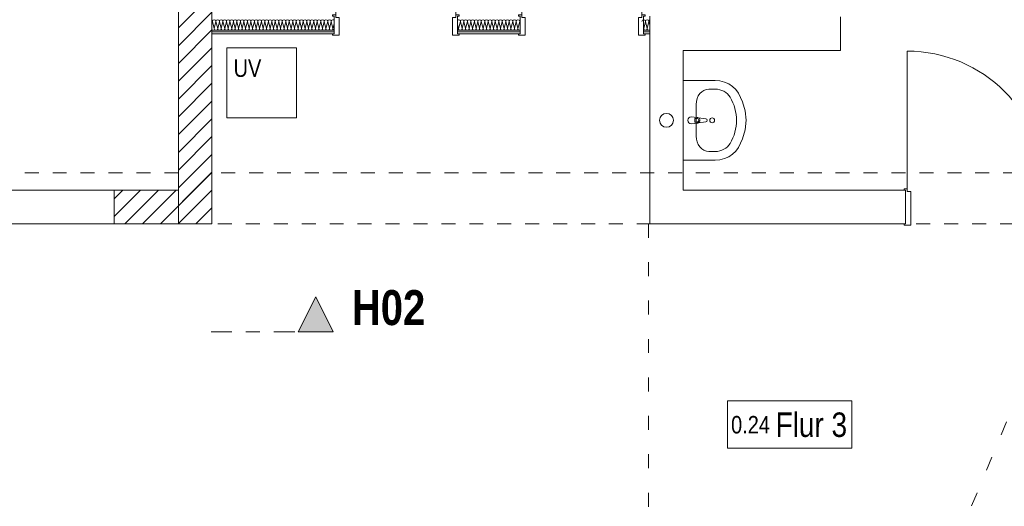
# Model space of a CAD drawing. Header units: metres. Extents: x -79 to 740, y -195 to 69.
# Tile 267 of 306: x 28.51 to 35.56, y 44.93 to 48.41. Entities that reach past the tile are written whole.
import ezdxf

# ---------------------------------------------------------------- set-up
doc = ezdxf.new("R2010")
doc.units = ezdxf.units.M
doc.header["$MEASUREMENT"] = 0
for name, pattern in [('Punktlinie weit', [0.18, 0.005, -0.175]), ('Schnittlinie', [0.3, 0.15, -0.075, 0, -0.075]), ('Untersicht', [0.1, 0.075, -0.025])]:
    doc.linetypes.add(name, pattern=pattern)
for name, color, linetype in [('10 Wand außen', 7, 'Continuous'), ('10 Wand innen', 7, 'Continuous'), ('50 Möblierung', 7, 'Continuous'), ('50 Sanitäreinrichtung', 7, 'Continuous'), ('70 Entwässerung_Schmutzwasser', 7, 'Continuous'), ('80 Raum', 7, 'Continuous'), ('80 Raum 50stel', 7, 'Continuous'), ('98 Schnitt Marker', 7, 'Continuous')]:
    doc.layers.add(name, color=color, linetype=linetype)
doc.styles.add('ERSTELLTER_STIL_1', font='ARIALN.TTF')
doc.styles.add('ERSTELLTER_STIL_2', font='ARIALN.TTF')
pattern_1 = [(45, (0, 0), (-0.06363961, 0.06363961), [])]
pattern_2 = [(0, (0, 0), (0, 0.0375), [0, -0.0375])]

# ---------------------------------------------------------------- blocks, each defined once
blk = doc.blocks.new('Blockrahmentür 1-Fl 27')
at = {"layer": '10 Wand außen', "color": 7, "linetype": 'Continuous', "lineweight": 13}
for p, q in [((0.4925, 0.01), (0.4925, 0.995)), ((-0.4925, 0.01), (-0.515, 0.01)), ((-0.515, 0.01), (-0.515, 0)), ((-0.515, 0), (-0.505, 0)), ((-0.505, 0), (-0.505, -0.24)), ((-0.4925, -0.01), (-0.4925, 0.01)), ((0.4925, -0.01), (0.4925, 0.01)), ((0.4925, 0.01), (0.515, 0.01)), ((0.515, 0), (0.505, 0)), ((0.505, 0), (0.505, -0.24)), ((0.515, 0.01), (0.515, 0)), ((-0.4675, -0.01), (-0.4925, -0.01)), ((-0.4675, -0.25), (-0.4675, -0.01)), ((0.4675, -0.25), (0.4675, -0.01)), ((0.4675, -0.01), (0.4925, -0.01)), ((-0.505, -0.24), (-0.515, -0.24)), ((-0.515, -0.24), (-0.515, -0.25)), ((-0.515, -0.25), (-0.4675, -0.25)), ((0.515, -0.25), (0.4675, -0.25)), ((0.505, -0.24), (0.515, -0.24)), ((0.515, -0.24), (0.515, -0.25))]:
    blk.add_line(p, q, dxfattribs=at)
at = {"layer": '10 Wand außen', "color": 7, "linetype": 'Continuous', "lineweight": 9}
for p, q in [((-0.505, 0), (-0.505, -0.24)), ((-0.505, 0), (-0.505, -0.24)), ((0.505, 0), (0.505, -0.24)), ((0.505, 0), (0.505, -0.24))]:
    blk.add_line(p, q, dxfattribs=at)
blk.add_arc((0.4925, 0.01), 0.985, 90, 180, dxfattribs=at)
blk = doc.blocks.new('*X52')
at = {"layer": '10 Wand innen', "color": 250, "linetype": 'Continuous', "lineweight": 18, "true_color": 0x1f1f1f}
for p, q in [((29.8833, 48.3827), (29.8875, 48.3994)), ((29.9, 48.3494), (29.8875, 48.3994)), ((29.9, 48.3494), (29.9125, 48.3994)), ((29.925, 48.3494), (29.9125, 48.3994)), ((29.925, 48.3494), (29.9375, 48.3994)), ((29.95, 48.3494), (29.9375, 48.3994)), ((29.95, 48.3494), (29.9625, 48.3994)), ((29.975, 48.3494), (29.9625, 48.3994)), ((29.975, 48.3494), (29.9875, 48.3994)), ((30, 48.3494), (29.9875, 48.3994)), ((30, 48.3494), (30.0125, 48.3994)), ((30.025, 48.3494), (30.0125, 48.3994)), ((30.025, 48.3494), (30.0375, 48.3994)), ((30.05, 48.3494), (30.0375, 48.3994)), ((30.05, 48.3494), (30.0625, 48.3994)), ((30.075, 48.3494), (30.0625, 48.3994)), ((30.075, 48.3494), (30.0875, 48.3994)), ((30.1, 48.3494), (30.0875, 48.3994)), ((30.1, 48.3494), (30.1125, 48.3994)), ((30.125, 48.3494), (30.1125, 48.3994)), ((30.125, 48.3494), (30.1375, 48.3994)), ((30.15, 48.3494), (30.1375, 48.3994)), ((30.15, 48.3494), (30.1625, 48.3994)), ((30.175, 48.3494), (30.1625, 48.3994)), ((30.175, 48.3494), (30.1875, 48.3994)), ((30.2, 48.3494), (30.1875, 48.3994)), ((30.2, 48.3494), (30.2125, 48.3994)), ((30.225, 48.3494), (30.2125, 48.3994)), ((30.225, 48.3494), (30.2375, 48.3994)), ((30.25, 48.3494), (30.2375, 48.3994)), ((30.25, 48.3494), (30.2625, 48.3994)), ((30.275, 48.3494), (30.2625, 48.3994)), ((30.275, 48.3494), (30.2875, 48.3994)), ((30.3, 48.3494), (30.2875, 48.3994)), ((30.3, 48.3494), (30.3125, 48.3994)), ((30.325, 48.3494), (30.3125, 48.3994)), ((30.325, 48.3494), (30.3375, 48.3994)), ((30.35, 48.3494), (30.3375, 48.3994)), ((30.35, 48.3494), (30.3625, 48.3994)), ((30.375, 48.3494), (30.3625, 48.3994)), ((30.375, 48.3494), (30.3875, 48.3994)), ((30.4, 48.3494), (30.3875, 48.3994)), ((30.4, 48.3494), (30.4125, 48.3994)), ((30.425, 48.3494), (30.4125, 48.3994)), ((30.425, 48.3494), (30.4375, 48.3994)), ((30.45, 48.3494), (30.4375, 48.3994)), ((30.45, 48.3494), (30.4625, 48.3994)), ((30.475, 48.3494), (30.4625, 48.3994)), ((30.475, 48.3494), (30.4875, 48.3994)), ((30.5, 48.3494), (30.4875, 48.3994)), ((30.5, 48.3494), (30.5125, 48.3994)), ((30.525, 48.3494), (30.5125, 48.3994)), ((30.525, 48.3494), (30.5375, 48.3994)), ((30.55, 48.3494), (30.5375, 48.3994)), ((30.55, 48.3494), (30.5625, 48.3994)), ((30.575, 48.3494), (30.5625, 48.3994)), ((30.575, 48.3494), (30.5875, 48.3994)), ((30.6, 48.3494), (30.5875, 48.3994)), ((30.6, 48.3494), (30.6125, 48.3994)), ((30.625, 48.3494), (30.6125, 48.3994)), ((30.625, 48.3494), (30.6375, 48.3994)), ((30.65, 48.3494), (30.6375, 48.3994)), ((30.65, 48.3494), (30.6625, 48.3994)), ((30.675, 48.3494), (30.6625, 48.3994)), ((30.675, 48.3494), (30.6875, 48.3994)), ((30.7, 48.3494), (30.6875, 48.3994)), ((30.7, 48.3494), (30.7125, 48.3994)), ((30.725, 48.3494), (30.7125, 48.3994)), ((30.725, 48.3494), (30.7375, 48.3994)), ((30.75, 48.3494), (30.7375, 48.3994)), ((30.75, 48.3494), (30.758, 48.3814))]:
    blk.add_line(p, q, dxfattribs=at)
for centre, start, end in [((29.875, 48.3994), 0, 48.23935), ((29.9, 48.3994), 90, 180), ((29.9, 48.3994), 0, 90), ((29.925, 48.3994), 90, 180), ((29.925, 48.3994), 0, 90), ((29.95, 48.3994), 90, 180), ((29.95, 48.3994), 0, 90), ((29.975, 48.3994), 90, 180), ((29.975, 48.3994), 0, 90), ((30, 48.3994), 90, 180), ((30, 48.3994), 0, 90), ((30.025, 48.3994), 90, 180), ((30.025, 48.3994), 0, 90), ((30.05, 48.3994), 90, 180), ((30.05, 48.3994), 0, 90), ((30.075, 48.3994), 90, 180), ((30.075, 48.3994), 0, 90), ((30.1, 48.3994), 90, 180), ((30.1, 48.3994), 0, 90), ((30.125, 48.3994), 90, 180), ((30.125, 48.3994), 0, 90), ((30.15, 48.3994), 90, 180), ((30.15, 48.3994), 0, 90), ((30.175, 48.3994), 90, 180), ((30.175, 48.3994), 0, 90), ((30.2, 48.3994), 90, 180), ((30.2, 48.3994), 0, 90), ((30.225, 48.3994), 90, 180), ((30.225, 48.3994), 0, 90), ((30.25, 48.3994), 90, 180), ((30.25, 48.3994), 0, 90), ((30.275, 48.3994), 90, 180), ((30.275, 48.3994), 0, 90), ((30.3, 48.3994), 90, 180), ((30.3, 48.3994), 0, 90), ((30.325, 48.3994), 90, 180), ((30.325, 48.3994), 0, 90), ((30.35, 48.3994), 90, 180), ((30.35, 48.3994), 0, 90), ((30.375, 48.3994), 90, 180), ((30.375, 48.3994), 0, 90), ((30.4, 48.3994), 90, 180), ((30.4, 48.3994), 0, 90), ((30.425, 48.3994), 90, 180), ((30.425, 48.3994), 0, 90), ((30.45, 48.3994), 90, 180), ((30.45, 48.3994), 0, 90), ((30.475, 48.3994), 90, 180), ((30.475, 48.3994), 0, 90), ((30.5, 48.3994), 90, 180), ((30.5, 48.3994), 0, 90), ((30.525, 48.3994), 90, 180), ((30.525, 48.3994), 0, 90), ((30.55, 48.3994), 90, 180), ((30.55, 48.3994), 0, 90), ((30.575, 48.3994), 90, 180), ((30.575, 48.3994), 0, 90), ((30.6, 48.3994), 90, 180), ((30.6, 48.3994), 0, 90), ((30.625, 48.3994), 90, 180), ((30.625, 48.3994), 0, 90), ((30.65, 48.3994), 90, 180), ((30.65, 48.3994), 0, 90), ((30.675, 48.3994), 90, 180), ((30.675, 48.3994), 0, 90), ((30.7, 48.3994), 90, 180), ((30.7, 48.3994), 0, 90), ((30.725, 48.3994), 90, 180), ((30.725, 48.3994), 0, 90), ((30.75, 48.3994), 90, 180), ((30.75, 48.3994), 50.27414, 90), ((29.8875, 48.3494), 250.4895, 270), ((29.9125, 48.3494), 180, 270), ((29.9125, 48.3494), 270, 0), ((29.9375, 48.3494), 180, 270), ((29.9375, 48.3494), 270, 0), ((29.9625, 48.3494), 180, 270), ((29.9625, 48.3494), 270, 0), ((29.9875, 48.3494), 180, 270), ((29.9875, 48.3494), 270, 0), ((30.0125, 48.3494), 180, 270), ((30.0125, 48.3494), 270, 0), ((30.0375, 48.3494), 180, 270), ((30.0375, 48.3494), 270, 0), ((30.0625, 48.3494), 180, 270), ((30.0625, 48.3494), 270, 0), ((30.0875, 48.3494), 180, 270), ((30.0875, 48.3494), 270, 0), ((30.1125, 48.3494), 180, 270), ((30.1125, 48.3494), 270, 0), ((30.1375, 48.3494), 180, 270), ((30.1375, 48.3494), 270, 0), ((30.1625, 48.3494), 180, 270), ((30.1625, 48.3494), 270, 0), ((30.1875, 48.3494), 180, 270), ((30.1875, 48.3494), 270, 0), ((30.2125, 48.3494), 180, 270), ((30.2125, 48.3494), 270, 0), ((30.2375, 48.3494), 180, 270), ((30.2375, 48.3494), 270, 0), ((30.2625, 48.3494), 180, 270), ((30.2625, 48.3494), 270, 0), ((30.2875, 48.3494), 180, 270), ((30.2875, 48.3494), 270, 0), ((30.3125, 48.3494), 180, 270), ((30.3125, 48.3494), 270, 0), ((30.3375, 48.3494), 180, 270), ((30.3375, 48.3494), 270, 0), ((30.3625, 48.3494), 180, 270), ((30.3625, 48.3494), 270, 0), ((30.3875, 48.3494), 180, 270), ((30.3875, 48.3494), 270, 0), ((30.4125, 48.3494), 180, 270), ((30.4125, 48.3494), 270, 0), ((30.4375, 48.3494), 180, 270), ((30.4375, 48.3494), 270, 0), ((30.4625, 48.3494), 180, 270), ((30.4625, 48.3494), 270, 0), ((30.4875, 48.3494), 180, 270), ((30.4875, 48.3494), 270, 0), ((30.5125, 48.3494), 180, 270), ((30.5125, 48.3494), 270, 0), ((30.5375, 48.3494), 180, 270), ((30.5375, 48.3494), 270, 0), ((30.5625, 48.3494), 180, 270), ((30.5625, 48.3494), 270, 0), ((30.5875, 48.3494), 180, 270), ((30.5875, 48.3494), 270, 0), ((30.6125, 48.3494), 180, 270), ((30.6125, 48.3494), 270, 0), ((30.6375, 48.3494), 180, 270), ((30.6375, 48.3494), 270, 0), ((30.6625, 48.3494), 180, 270), ((30.6625, 48.3494), 270, 0), ((30.6875, 48.3494), 180, 270), ((30.6875, 48.3494), 270, 0), ((30.7125, 48.3494), 180, 270), ((30.7125, 48.3494), 270, 0), ((30.7375, 48.3494), 180, 270), ((30.7375, 48.3494), 270, 0), ((30.7625, 48.3494), 180, 248.84545)]:
    blk.add_arc(centre, 0.0125, start, end, dxfattribs=at)
blk = doc.blocks.new('*X53')
at = {"layer": '10 Wand innen', "color": 250, "linetype": 'Continuous', "lineweight": 18, "true_color": 0x1f1f1f}
for p, q in [((31.65, 48.3494), (31.643, 48.3774)), ((31.65, 48.3494), (31.6625, 48.3994)), ((31.675, 48.3494), (31.6625, 48.3994)), ((31.675, 48.3494), (31.6875, 48.3994)), ((31.7, 48.3494), (31.6875, 48.3994)), ((31.7, 48.3494), (31.7125, 48.3994)), ((31.725, 48.3494), (31.7125, 48.3994)), ((31.725, 48.3494), (31.7375, 48.3994)), ((31.75, 48.3494), (31.7375, 48.3994)), ((31.75, 48.3494), (31.7625, 48.3994)), ((31.775, 48.3494), (31.7625, 48.3994)), ((31.775, 48.3494), (31.7875, 48.3994)), ((31.8, 48.3494), (31.7875, 48.3994)), ((31.8, 48.3494), (31.8125, 48.3994)), ((31.825, 48.3494), (31.8125, 48.3994)), ((31.825, 48.3494), (31.8375, 48.3994)), ((31.85, 48.3494), (31.8375, 48.3994)), ((31.85, 48.3494), (31.8625, 48.3994)), ((31.875, 48.3494), (31.8625, 48.3994)), ((31.875, 48.3494), (31.8875, 48.3994)), ((31.9, 48.3494), (31.8875, 48.3994)), ((31.9, 48.3494), (31.9125, 48.3994)), ((31.925, 48.3494), (31.9125, 48.3994)), ((31.925, 48.3494), (31.9375, 48.3994)), ((31.95, 48.3494), (31.9375, 48.3994)), ((31.95, 48.3494), (31.9625, 48.3994)), ((31.975, 48.3494), (31.9625, 48.3994)), ((31.975, 48.3494), (31.9875, 48.3994)), ((32, 48.3494), (31.9875, 48.3994)), ((32, 48.3494), (32.0125, 48.3994)), ((32.025, 48.3494), (32.0125, 48.3994)), ((32.025, 48.3494), (32.0375, 48.3994)), ((32.05, 48.3494), (32.0375, 48.3994)), ((32.05, 48.3494), (32.0625, 48.3994)), ((32.075, 48.3494), (32.0625, 48.3994)), ((32.075, 48.3494), (32.0875, 48.3994)), ((32.0899, 48.3897), (32.0875, 48.3994))]:
    blk.add_line(p, q, dxfattribs=at)
for centre, start, end in [((31.65, 48.3994), 90, 124.11695), ((31.65, 48.3994), 0, 90), ((31.675, 48.3994), 90, 180), ((31.675, 48.3994), 0, 90), ((31.7, 48.3994), 90, 180), ((31.7, 48.3994), 0, 90), ((31.725, 48.3994), 90, 180), ((31.725, 48.3994), 0, 90), ((31.75, 48.3994), 90, 180), ((31.75, 48.3994), 0, 90), ((31.775, 48.3994), 90, 180), ((31.775, 48.3994), 0, 90), ((31.8, 48.3994), 90, 180), ((31.8, 48.3994), 0, 90), ((31.825, 48.3994), 90, 180), ((31.825, 48.3994), 0, 90), ((31.85, 48.3994), 90, 180), ((31.85, 48.3994), 0, 90), ((31.875, 48.3994), 90, 180), ((31.875, 48.3994), 0, 90), ((31.9, 48.3994), 90, 180), ((31.9, 48.3994), 0, 90), ((31.925, 48.3994), 90, 180), ((31.925, 48.3994), 0, 90), ((31.95, 48.3994), 90, 180), ((31.95, 48.3994), 0, 90), ((31.975, 48.3994), 90, 180), ((31.975, 48.3994), 0, 90), ((32, 48.3994), 90, 180), ((32, 48.3994), 0, 90), ((32.025, 48.3994), 90, 180), ((32.025, 48.3994), 0, 90), ((32.05, 48.3994), 90, 180), ((32.05, 48.3994), 0, 90), ((32.075, 48.3994), 90, 180), ((32.075, 48.3994), 0, 90), ((32.1, 48.3994), 143.74276, 180), ((31.6375, 48.3494), 296.0475, 0), ((31.6625, 48.3494), 180, 270), ((31.6625, 48.3494), 270, 0), ((31.6875, 48.3494), 180, 270), ((31.6875, 48.3494), 270, 0), ((31.7125, 48.3494), 180, 270), ((31.7125, 48.3494), 270, 0), ((31.7375, 48.3494), 180, 270), ((31.7375, 48.3494), 270, 0), ((31.7625, 48.3494), 180, 270), ((31.7625, 48.3494), 270, 0), ((31.7875, 48.3494), 180, 270), ((31.7875, 48.3494), 270, 0), ((31.8125, 48.3494), 180, 270), ((31.8125, 48.3494), 270, 0), ((31.8375, 48.3494), 180, 270), ((31.8375, 48.3494), 270, 0), ((31.8625, 48.3494), 180, 270), ((31.8625, 48.3494), 270, 0), ((31.8875, 48.3494), 180, 270), ((31.8875, 48.3494), 270, 0), ((31.9125, 48.3494), 180, 270), ((31.9125, 48.3494), 270, 0), ((31.9375, 48.3494), 180, 270), ((31.9375, 48.3494), 270, 0), ((31.9625, 48.3494), 180, 270), ((31.9625, 48.3494), 270, 0), ((31.9875, 48.3494), 180, 270), ((31.9875, 48.3494), 270, 0), ((32.0125, 48.3494), 180, 270), ((32.0125, 48.3494), 270, 0), ((32.0375, 48.3494), 180, 270), ((32.0375, 48.3494), 270, 0), ((32.0625, 48.3494), 180, 270), ((32.0625, 48.3494), 270, 0), ((32.0875, 48.3494), 180, 270), ((32.0875, 48.3494), 270, 281.16471)]:
    blk.add_arc(centre, 0.0125, start, end, dxfattribs=at)
blk = doc.blocks.new('*X54')
at = {"layer": '10 Wand innen', "color": 250, "linetype": 'Continuous', "lineweight": 18, "true_color": 0x1f1f1f}
for p, q in [((32.975, 48.3494), (32.9875, 48.3994)), ((33, 48.3494), (32.9875, 48.3994)), ((33, 48.3494), (33.0125, 48.3994)), ((33.0183, 48.3761), (33.0125, 48.3994)), ((32.975, 48.3494), (32.9749, 48.3497))]:
    blk.add_line(p, q, dxfattribs=at)
for centre, start, end in [((32.975, 48.3994), 90.36506, 180), ((32.975, 48.3994), 0, 90), ((33, 48.3994), 90, 180), ((33, 48.3994), 0, 90), ((33.025, 48.3994), 122.27474, 180), ((32.9625, 48.3494), 353.52865, 0), ((32.9875, 48.3494), 180, 270), ((32.9875, 48.3494), 270, 0), ((33.0125, 48.3494), 180, 270), ((33.0125, 48.3494), 270, 297.77628)]:
    blk.add_arc(centre, 0.0125, start, end, dxfattribs=at)
blk = doc.blocks.new('Blockrahmentür 1-Fl 27_13')
at = {"layer": '10 Wand innen', "color": 7, "linetype": 'Continuous', "lineweight": 13}
for p, q in [((0.43, 0.01), (0.43, 0.87)), ((-0.43, 0.01), (-0.4525, 0.01)), ((-0.4525, 0.01), (-0.4525, 0)), ((-0.4425, 0), (-0.4425, -0.0125)), ((-0.4425, 0), (-0.4425, -0.0125)), ((-0.43, -0.01), (-0.43, 0.01)), ((0.43, -0.01), (0.43, 0.01)), ((0.43, 0.01), (0.4525, 0.01)), ((0.4425, 0), (0.4425, -0.0125)), ((0.4425, 0), (0.4425, -0.0125)), ((0.4525, 0.01), (0.4525, 0)), ((-0.4525, 0), (-0.4425, 0)), ((-0.4425, 0), (-0.4425, -0.125)), ((-0.4425, -0.0125), (-0.4425, -0.025)), ((-0.4425, -0.0125), (-0.4425, -0.025)), ((-0.4425, -0.025), (-0.4425, -0.1)), ((-0.4425, -0.025), (-0.4425, -0.1)), ((-0.405, -0.01), (-0.43, -0.01)), ((-0.405, -0.135), (-0.405, -0.01)), ((0.405, -0.135), (0.405, -0.01)), ((0.405, -0.01), (0.43, -0.01)), ((0.4525, 0), (0.4425, 0)), ((0.4425, 0), (0.4425, -0.125)), ((0.4425, -0.0125), (0.4425, -0.025)), ((0.4425, -0.0125), (0.4425, -0.025)), ((0.4425, -0.025), (0.4425, -0.1)), ((0.4425, -0.025), (0.4425, -0.1)), ((-0.4425, -0.125), (-0.4525, -0.125)), ((-0.4525, -0.125), (-0.4525, -0.135)), ((-0.4525, -0.135), (-0.405, -0.135)), ((-0.4425, -0.1), (-0.4425, -0.1125)), ((-0.4425, -0.1), (-0.4425, -0.1125)), ((-0.4425, -0.1125), (-0.4425, -0.125)), ((-0.4425, -0.1125), (-0.4425, -0.125)), ((0.4525, -0.135), (0.405, -0.135)), ((0.4425, -0.1), (0.4425, -0.1125)), ((0.4425, -0.1), (0.4425, -0.1125)), ((0.4425, -0.1125), (0.4425, -0.125)), ((0.4425, -0.1125), (0.4425, -0.125)), ((0.4425, -0.125), (0.4525, -0.125)), ((0.4525, -0.125), (0.4525, -0.135))]:
    blk.add_line(p, q, dxfattribs=at)
at = {"layer": '10 Wand innen', "color": 7, "linetype": 'Continuous', "lineweight": 9}
blk.add_arc((0.43, 0.01), 0.86, 90, 180, dxfattribs=at)
blk = doc.blocks.new('Blockrahmentür 1-Fl 27_14')
at = {"layer": '10 Wand innen', "color": 7, "linetype": 'Continuous', "lineweight": 13}
for p, q in [((0.43, -0.01), (0.43, 0.85)), ((-0.43, -0.01), (-0.4525, -0.01)), ((-0.4525, -0.01), (-0.4525, -0.02)), ((-0.4525, -0.02), (-0.4425, -0.02)), ((-0.4425, -0.02), (-0.4425, -0.145)), ((-0.4425, -0.0325), (-0.4425, -0.02)), ((-0.4425, -0.0325), (-0.4425, -0.02)), ((-0.4425, -0.045), (-0.4425, -0.0325)), ((-0.4425, -0.045), (-0.4425, -0.0325)), ((-0.4425, -0.12), (-0.4425, -0.045)), ((-0.4425, -0.12), (-0.4425, -0.045)), ((-0.43, -0.03), (-0.43, -0.01)), ((-0.405, -0.03), (-0.43, -0.03)), ((-0.405, -0.155), (-0.405, -0.03)), ((0.405, -0.155), (0.405, -0.03)), ((0.405, -0.03), (0.43, -0.03)), ((0.43, -0.03), (0.43, -0.01)), ((0.43, -0.01), (0.4525, -0.01)), ((0.4525, -0.02), (0.4425, -0.02)), ((0.4425, -0.02), (0.4425, -0.145)), ((0.4425, -0.0325), (0.4425, -0.02)), ((0.4425, -0.0325), (0.4425, -0.02)), ((0.4425, -0.045), (0.4425, -0.0325)), ((0.4425, -0.045), (0.4425, -0.0325)), ((0.4425, -0.12), (0.4425, -0.045)), ((0.4425, -0.12), (0.4425, -0.045)), ((0.4525, -0.01), (0.4525, -0.02)), ((-0.4425, -0.1325), (-0.4425, -0.12)), ((-0.4425, -0.1325), (-0.4425, -0.12)), ((-0.4425, -0.145), (-0.4425, -0.1325)), ((-0.4425, -0.145), (-0.4425, -0.1325)), ((0.4425, -0.1325), (0.4425, -0.12)), ((0.4425, -0.1325), (0.4425, -0.12)), ((0.4425, -0.145), (0.4425, -0.1325)), ((0.4425, -0.145), (0.4425, -0.1325)), ((-0.4425, -0.145), (-0.4525, -0.145)), ((-0.4525, -0.145), (-0.4525, -0.155)), ((-0.4525, -0.155), (-0.405, -0.155)), ((0.4525, -0.155), (0.405, -0.155)), ((0.4425, -0.145), (0.4525, -0.145)), ((0.4525, -0.145), (0.4525, -0.155))]:
    blk.add_line(p, q, dxfattribs=at)
at = {"layer": '10 Wand innen', "color": 7, "linetype": 'Continuous', "lineweight": 9}
blk.add_arc((0.43, -0.01), 0.86, 90, 180, dxfattribs=at)
blk = doc.blocks.new('Leere Fensteröffnung 27_2')
at = {"layer": '10 Wand innen', "color": 7, "linetype": 'Continuous', "lineweight": 9}
for p, q in [((-0.6669, 0.17), (0.6669, 0.17)), ((-0.6669, 0), (-0.6669, 0.17)), ((0.6669, 0), (0.6669, 0.17)), ((-0.6669, -0.07), (-0.6669, 0)), ((0.6669, -0.07), (0.6669, 0)), ((-0.6669, -0.07), (0.6669, -0.07))]:
    blk.add_line(p, q, dxfattribs=at)
blk = doc.blocks.new('Waschbecken 01 27')
at = {"layer": '50 Sanitäreinrichtung', "color": 7, "linetype": 'Continuous', "lineweight": 9}
for p, q in [((0.1129, -0.0923), (-0.1129, -0.0923)), ((-0.0136, -0.0971), (-0.0136, -0.0822)), ((-0.0136, -0.0822), (0.0136, -0.0822)), ((0.0136, -0.0822), (0.0136, -0.0971)), ((-0.223, -0.1833), (-0.223, -0.2291)), ((0.223, -0.1833), (0.223, -0.2291))]:
    blk.add_line(p, q, dxfattribs=at)
at = {"layer": '50 Sanitäreinrichtung', "color": 7, "linetype": 'Continuous', "lineweight": 9, "flags": 128}
blk.add_lwpolyline([(-0.285, 0), (-0.285, -0.2291), (-0.2822, -0.2628), (-0.2741, -0.2955), (-0.2608, -0.326), (-0.2427, -0.3534), (-0.2205, -0.3769), (-0.1949, -0.3956), (-0.133, -0.4255), (-0.0674, -0.4438), (0, -0.45), (0.0674, -0.4438), (0.133, -0.4255), (0.1949, -0.3956), (0.2205, -0.3769), (0.2427, -0.3534), (0.2608, -0.326), (0.2741, -0.2955), (0.2822, -0.2628), (0.285, -0.2291), (0.285, 0)], close=True, dxfattribs=at)
blk.add_lwpolyline([(-0.025, -0.0573), (-0.021, -0.0993, 0.12102), (-0.0177, -0.1088), (-0.0111, -0.1617, 0.882566), (0.0111, -0.1617), (0.0177, -0.1088, 0.12102), (0.021, -0.0993), (0.025, -0.0573, 1)], format="xyb", close=True, dxfattribs=at)
at = {"layer": '50 Sanitäreinrichtung', "color": 7, "linetype": 'Continuous', "lineweight": 9}
blk.add_circle((0, -0.2071), 0.0175, dxfattribs=at)
for centre, radius, start, end in [((0, -0.0974), 0.0211, 212.77103, 327.22897), ((0, -0.0971), 0.0136, 180, 0)]:
    blk.add_arc(centre, radius, start, end, dxfattribs=at)
for centre, major_axis, ratio, start_param, end_param in [((-0.1128, -0.1833), (0.1103, 0), 0.82489, 1.570796, 3.141593), ((0.1128, -0.1833), (0.1103, 0), 0.82489, 0, 1.570796), ((-0.1129, -0.2291), (0, 0.1212), 0.908696, 1.570796, 2.644618), ((0.1129, -0.2291), (0, 0.1212), 0.908696, 3.638567, 4.712389), ((0, 0), (0, 0.3818), 0.908696, 2.644618, 3.638567)]:
    blk.add_ellipse(centre, major_axis=major_axis, ratio=ratio, start_param=start_param, end_param=end_param, dxfattribs=at)

msp = doc.modelspace()

# ---------------------------------------------------------------- hatches: boundary and pattern name
at = {"layer": '10 Wand außen', "linetype": 'Continuous', "lineweight": 18, "true_color": 0x1f1f1f}
h = msp.add_hatch(dxfattribs=at)
h.set_pattern_fill('Mauerziegel_0001', color=250, style=0, pattern_type=2)
h.set_pattern_definition(pattern_1)
h.paths.add_polyline_path([(29.8833, 47.1919), (29.8833, 54.8019), (29.6433, 54.8019), (29.6433, 47.1919)])
h = msp.add_hatch(dxfattribs=at)
h.set_pattern_fill('Mauerziegel_0001', color=250, style=0, pattern_type=2)
h.set_pattern_definition(pattern_1)
h.paths.add_polyline_path([(29.8833, 47.3169), (29.6433, 47.3169), (29.6433, 46.9519), (29.8833, 46.9519)])
h = msp.add_hatch(dxfattribs=at)
h.set_pattern_fill('Mauerziegel_0001', color=250, style=0, pattern_type=2)
h.set_pattern_definition(pattern_1)
h.paths.add_polyline_path([(29.6433, 47.1919), (29.6433, 46.9519), (29.8833, 46.9519)])
h = msp.add_hatch(dxfattribs=at)
h.set_pattern_fill('Mauerziegel_0001', color=250, style=0, pattern_type=2)
h.set_pattern_definition(pattern_1)
h.paths.add_polyline_path([(29.6433, 47.1919), (29.8833, 46.9519), (29.8833, 47.1919)])
at = {"layer": '10 Wand innen', "linetype": 'Continuous', "lineweight": 18, "true_color": 0x1f1f1f}
h = msp.add_hatch(dxfattribs=at)
h.set_pattern_fill('Gipskarton_0001', color=250, style=0, pattern_type=2)
h.set_pattern_definition(pattern_2)
h.paths.add_polyline_path([(29.8833, 48.3244), (30.758, 48.3244), (30.758, 48.3369), (29.8833, 48.3369)])
h = msp.add_hatch(dxfattribs=at)
h.set_pattern_fill('Gipskarton_0001', color=250, style=0, pattern_type=2)
h.set_pattern_definition(pattern_2)
h.paths.add_polyline_path([(29.8833, 48.3244), (29.8833, 48.3119), (30.758, 48.3119), (30.758, 48.3244)])
h = msp.add_hatch(dxfattribs=at)
h.set_pattern_fill('Gipskarton_0001', color=250, style=0, pattern_type=2)
h.set_pattern_definition(pattern_2)
h.paths.add_polyline_path([(31.643, 48.3244), (32.0899, 48.3244), (32.0899, 48.3369), (31.643, 48.3369)])
h = msp.add_hatch(dxfattribs=at)
h.set_pattern_fill('Gipskarton_0001', color=250, style=0, pattern_type=2)
h.set_pattern_definition(pattern_2)
h.paths.add_polyline_path([(31.643, 48.3244), (31.643, 48.3119), (32.0899, 48.3119), (32.0899, 48.3244)])
h = msp.add_hatch(dxfattribs=at)
h.set_pattern_fill('Gipskarton_0001', color=250, style=0, pattern_type=2)
h.set_pattern_definition(pattern_2)
h.paths.add_polyline_path([(32.9749, 48.3244), (33.0183, 48.3244), (33.0183, 48.3369), (32.9749, 48.3369)])
h = msp.add_hatch(dxfattribs=at)
h.set_pattern_fill('Gipskarton_0001', color=250, style=0, pattern_type=2)
h.set_pattern_definition(pattern_2)
h.paths.add_polyline_path([(32.9749, 48.3244), (32.9749, 48.3119), (33.0183, 48.3119), (33.0183, 48.3244)])
h = msp.add_hatch(dxfattribs=at)
h.set_pattern_fill('Mauerziegel_0001', color=250, style=0, pattern_type=2)
h.set_pattern_definition(pattern_1)
h.paths.add_polyline_path([(29.1846, 47.1919), (29.1846, 46.9519), (29.6433, 46.9519), (29.6433, 47.1919)])
at = {"layer": '98 Schnitt Marker', "linetype": 'Continuous', "lineweight": 0, "true_color": 0x000000}
msp.add_hatch(color=18, dxfattribs=at).paths.add_polyline_path([(30.7521, 46.1776), (30.6271, 46.4276), (30.5021, 46.1776)])

# ---------------------------------------------------------------- linework, layer by layer
at = {"layer": '10 Wand außen', "color": 7, "linetype": 'Continuous', "lineweight": 9}
for p, q in [((29.6433, 47.3169), (29.6433, 46.9519)), ((29.6433, 47.3169), (29.6433, 46.9519)), ((29.8833, 46.9519), (29.8833, 47.3169)), ((29.8833, 46.9519), (29.8833, 47.3169)), ((34.8493, 47.1919), (34.8493, 46.9519))]:
    msp.add_line(p, q, dxfattribs=at)
at = {"layer": '10 Wand außen', "color": 7, "linetype": 'Untersicht', "lineweight": 9}
msp.add_line((29.6433, 46.9519), (29.8833, 46.9519), dxfattribs=at)
at = {"layer": '10 Wand außen', "color": 7, "linetype": 'Continuous', "lineweight": 9, "flags": 128}
for points in [[(29.6433, 54.8019), (29.6433, 47.1919)], [(29.8833, 46.9519), (29.8833, 54.8019)], [(33.0183, 48.4319), (33.0183, 47.1919)], [(34.3833, 48.1919), (34.3833, 48.4319)], [(33.2583, 47.1919), (33.2583, 48.1919)], [(33.2583, 48.1919), (34.3833, 48.1919)], [(33.0183, 46.9519), (33.0183, 47.1919)], [(34.8493, 47.1919), (33.2583, 47.1919)], [(33.0183, 46.9519), (34.8493, 46.9519)]]:
    msp.add_lwpolyline(points, dxfattribs=at)
at = {"layer": '10 Wand außen', "color": 7, "linetype": 'Untersicht', "lineweight": 9, "flags": 128}
for points in [[(29.6433, 47.3169), (24.2583, 47.3169)], [(35.6496, 47.3169), (29.8833, 47.3169)], [(22.3267, 46.9519), (36.0146, 46.9519)]]:
    msp.add_lwpolyline(points, dxfattribs=at)
at = {"layer": '10 Wand innen', "color": 7, "linetype": 'Continuous', "lineweight": 13}
for p, q in [((30.758, 48.4119), (30.758, 48.4244)), ((30.758, 48.3369), (30.758, 48.4119)), ((31.643, 48.4119), (31.643, 48.4244)), ((31.643, 48.3369), (31.643, 48.4119)), ((32.0899, 48.4244), (32.0899, 48.4119)), ((32.0899, 48.4119), (32.0899, 48.3369)), ((32.9749, 48.4244), (32.9749, 48.4119)), ((32.9749, 48.4119), (32.9749, 48.3369)), ((29.8833, 48.3369), (30.758, 48.3369)), ((29.8833, 48.3244), (30.758, 48.3244)), ((30.758, 48.3244), (30.758, 48.3369)), ((30.758, 48.3119), (30.758, 48.3244)), ((31.643, 48.3369), (32.0899, 48.3369)), ((31.643, 48.3244), (31.643, 48.3369)), ((31.643, 48.3244), (32.0899, 48.3244)), ((31.643, 48.3119), (31.643, 48.3244)), ((32.0899, 48.3369), (32.0899, 48.3244)), ((32.0899, 48.3244), (32.0899, 48.3119)), ((32.9749, 48.3369), (33.0183, 48.3369)), ((32.9749, 48.3369), (32.9749, 48.3244)), ((32.9749, 48.3244), (33.0183, 48.3244)), ((32.9749, 48.3244), (32.9749, 48.3119))]:
    msp.add_line(p, q, dxfattribs=at)
at = {"layer": '10 Wand innen', "color": 7, "linetype": 'Continuous', "lineweight": 9}
for p, q in [((29.1846, 47.1919), (29.1846, 47.1219)), ((29.1846, 47.1219), (29.1846, 46.9519))]:
    msp.add_line(p, q, dxfattribs=at)
at = {"layer": '10 Wand innen', "color": 7, "linetype": 'Continuous', "lineweight": 13, "flags": 128}
for points in [[(29.8833, 48.4369), (29.8833, 48.3119)], [(33.0183, 48.3119), (33.0183, 48.4369)], [(29.8833, 48.3119), (30.758, 48.3119)], [(31.643, 48.3119), (32.0899, 48.3119)], [(32.9749, 48.3119), (33.0183, 48.3119)]]:
    msp.add_lwpolyline(points, dxfattribs=at)
at = {"layer": '10 Wand innen', "color": 7, "linetype": 'Continuous', "lineweight": 9, "flags": 128}
for points in [[(29.6433, 47.1919), (29.1846, 47.1919)], [(29.1846, 46.9519), (29.6433, 46.9519)], [(29.8833, 46.9519), (29.6433, 46.9519)]]:
    msp.add_lwpolyline(points, dxfattribs=at)
at = {"layer": '50 Möblierung', "color": 7, "linetype": 'Continuous', "lineweight": 9}
for p, q in [((29.9894, 48.2108), (30.4894, 48.2108)), ((29.9894, 47.7108), (29.9894, 48.2108)), ((30.4894, 48.2108), (30.4894, 47.7108)), ((30.4894, 47.7108), (29.9894, 47.7108))]:
    msp.add_line(p, q, dxfattribs=at)
at = {"layer": '70 Entwässerung_Schmutzwasser', "color": 7, "linetype": 'Continuous', "lineweight": 9}
msp.add_circle((33.1383, 47.6919), 0.05, dxfattribs=at)
at = {"layer": '80 Raum', "color": 8, "linetype": 'Punktlinie weit', "lineweight": 18}
for p, q in [((33.0107, 46.9519), (33.0107, 44.1719)), ((35.0078, 44.1719), (36.1593, 46.9519))]:
    msp.add_line(p, q, dxfattribs=at)
at = {"layer": '80 Raum 50stel', "color": 8, "linetype": 'Continuous', "lineweight": 18, "flags": 128}
msp.add_lwpolyline([(33.5757, 45.3452), (34.4655, 45.3452), (34.4655, 45.6834), (33.5757, 45.6834), (33.5757, 45.3452)], close=True, dxfattribs=at)
at = {"layer": '98 Schnitt Marker', "color": 7, "linetype": 'Schnittlinie', "lineweight": 9}
msp.add_line((29.8771, 46.1776), (30.5021, 46.1776), dxfattribs=at)
at = {"layer": '98 Schnitt Marker', "color": 7, "linetype": 'Continuous', "lineweight": 9, "flags": 128}
msp.add_lwpolyline([(30.7521, 46.1776), (30.5021, 46.1776), (30.6271, 46.4276)], close=True, dxfattribs=at)

# ---------------------------------------------------------------- block references
at = {"layer": '10 Wand außen', "color": 7, "linetype": 'Continuous', "lineweight": 13, "xscale": -1}
msp.add_blockref('Blockrahmentür 1-Fl 27', (35.3543, 47.1919), dxfattribs=at)
at = {"layer": '10 Wand innen', "color": 7, "linetype": 'Continuous', "lineweight": 13}
msp.add_blockref('Blockrahmentür 1-Fl 27_14', (31.2005, 48.4569), dxfattribs=at)
at = {"layer": '10 Wand innen', "color": 7, "linetype": 'Continuous', "lineweight": 13, "xscale": -1}
msp.add_blockref('Blockrahmentür 1-Fl 27_13', (32.5324, 48.4369), dxfattribs=at)
at = {"layer": '10 Wand innen', "color": 7, "lineweight": 9}
for name in ['*X52', '*X53', '*X54']:
    msp.add_blockref(name, (0, 0), dxfattribs=at)
at = {"layer": '10 Wand innen', "color": 7, "linetype": 'Continuous', "lineweight": 13, "xscale": -1, "rotation": 180}
msp.add_blockref('Leere Fensteröffnung 27_2', (28.5176, 47.1219), dxfattribs=at)
at = {"layer": '50 Sanitäreinrichtung', "color": 7, "linetype": 'Continuous', "lineweight": 13, "rotation": 89.99999999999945}
msp.add_blockref('Waschbecken 01 27', (33.2583, 47.6919), dxfattribs=at)

# ---------------------------------------------------------------- texts
at = {"layer": '50 Möblierung', "color": 7, "linetype": 'Continuous', "lineweight": 9, "insert": (30.0384, 48.1276), "char_height": 0.125, "attachment_point": 1, "style": 'ERSTELLTER_STIL_2'}
msp.add_mtext('\\A1;{\\pql;\\fArial Narrow|b0|i0|c0|p0;\\W1.000000;UV}', dxfattribs=at)
at = {"layer": '80 Raum 50stel', "color": 7, "linetype": 'Continuous', "lineweight": 9, "insert": (33.6007, 45.4238), "char_height": 0.125, "attachment_point": 7, "style": 'ERSTELLTER_STIL_2'}
msp.add_mtext('\\A1;{\\pql;\\fArial Narrow|b0|i0|c0|p0;\\W1.000000;0.\\fArial Narrow|b0|i0|c0|p0;\\W1.000000;2\\fArial Narrow|b0|i0|c0|p0;\\W1.000000;4 \\fArial Narrow|b0|i0|c0|p0;\\H1.400000x;\\W1.000000;Flur \\fArial Narrow|b0|i0|c0|p0;\\W1.000000;3}', dxfattribs=at)
at = {"layer": '98 Schnitt Marker', "color": 7, "lineweight": 9, "insert": (31.411, 46.2233), "char_height": 0.25, "attachment_point": 9, "style": 'ERSTELLTER_STIL_1'}
msp.add_mtext('\\A1;{\\pqr;\\pt0;\\fArial Narrow|b1|i0|c0|p0;\\W1.000000;H02}', dxfattribs=at)

doc.saveas('drawing.dxf')
